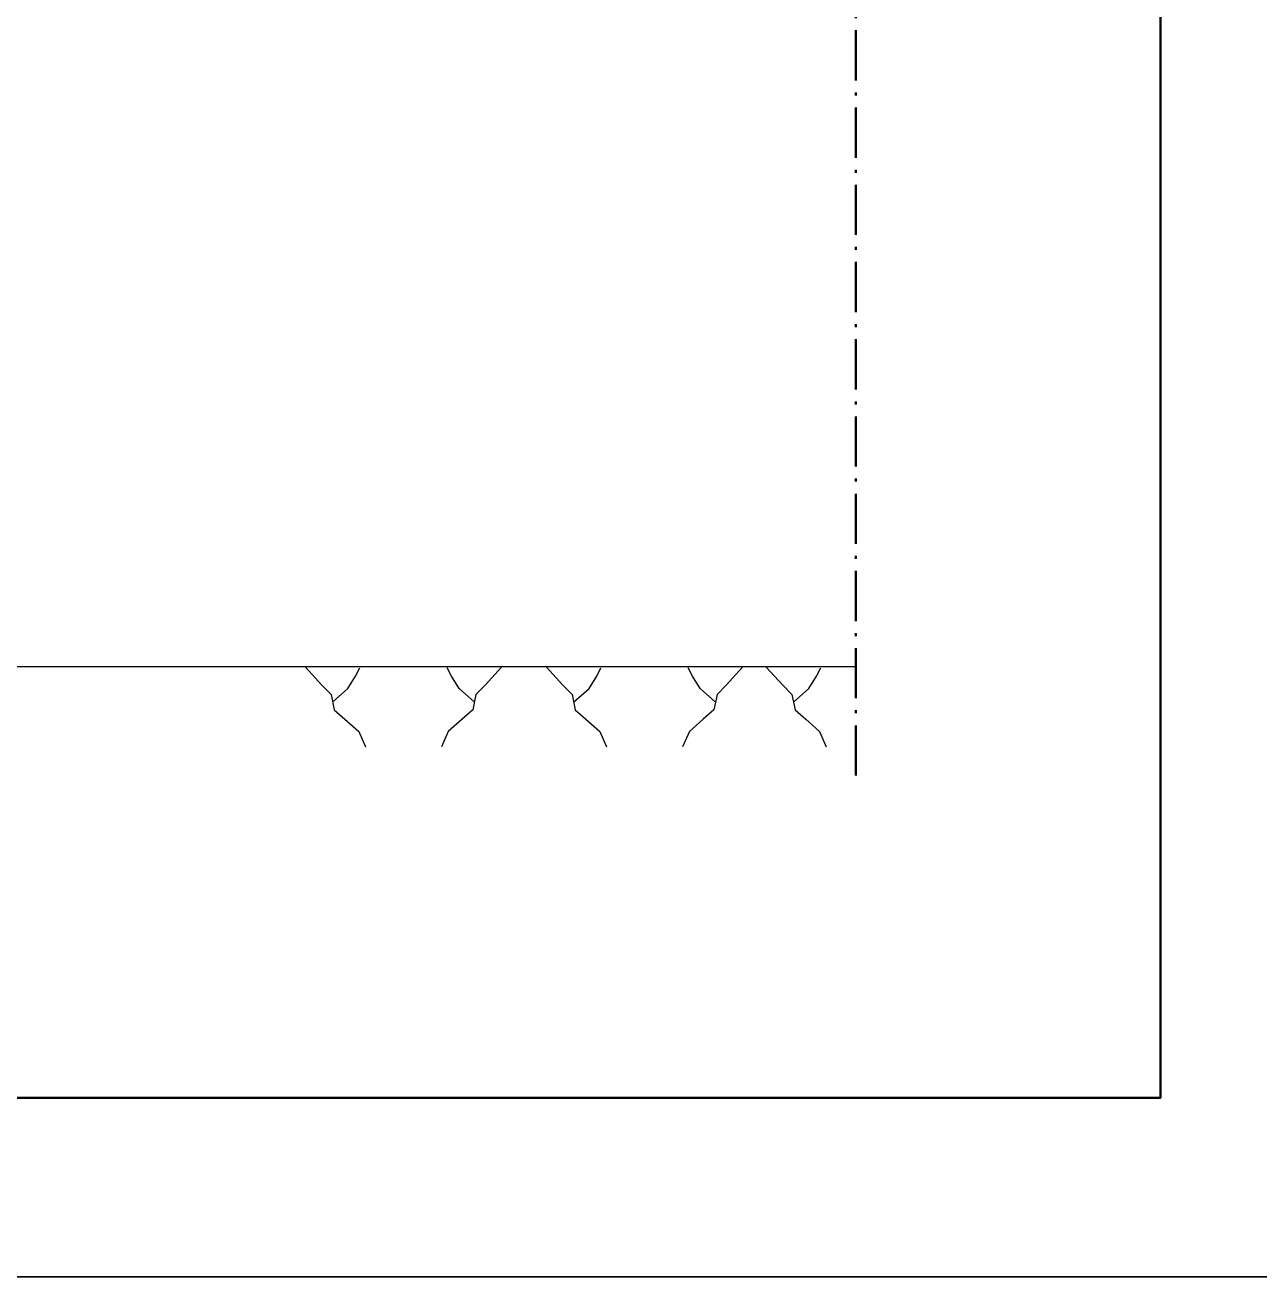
# Model space of a CAD drawing. Extents: x -4160 to -2690, y -474 to 714.
# Drawn here: x -3604.2 to -3535.3, y -473.5 to -403.6 of the extents above; entities that cross this region are included whole.
import ezdxf

# ---------------------------------------------------------------- set-up
doc = ezdxf.new("R2010")
doc.units = 0
doc.header["$LTSCALE"] = 0.56
doc.linetypes.add('DOT_DASHED', pattern=[7.7, 5, -1.2, 0.3, -1.2])
for name, color, linetype, lineweight in [('14', 7, 'Continuous', 13), ('21', 7, 'Continuous', 13), ('5', 7, 'Continuous', 35), ('63', 7, 'Continuous', 13), ('9', 7, 'Continuous', 13)]:
    doc.layers.add(name, color=color, linetype=linetype, lineweight=lineweight)

msp = doc.modelspace()

# ---------------------------------------------------------------- linework, layer by layer
at = {"layer": '14'}
for points in [[(-3588.5042, -439.4654), (-3587.5885, -440.4825), (-3587.0742, -440.9982), (-3586.9028, -441.8568), (-3586.3013, -442.3711), (-3585.5285, -443.0568), (-3585.1542, -443.9125)], [(-3586.9885, -441.4268), (-3586.1299, -440.6554), (-3585.6999, -439.9682), (-3585.4699, -439.5125)], [(-3577.5514, -439.4654), (-3578.4671, -440.4825), (-3578.9828, -440.9982), (-3579.1542, -441.8568), (-3579.7556, -442.3711), (-3580.5285, -443.0568), (-3580.9028, -443.9125)], [(-3579.0685, -441.4268), (-3579.9271, -440.6554), (-3580.3556, -439.9682), (-3580.5871, -439.5125)], [(-3575.0442, -439.4654), (-3574.1285, -440.4825), (-3573.6128, -440.9982), (-3573.4414, -441.8568), (-3572.8399, -442.3711), (-3572.0685, -443.0568), (-3571.6942, -443.9125)], [(-3573.5271, -441.4268), (-3572.6685, -440.6554), (-3572.2399, -439.9682), (-3572.0085, -439.5125)], [(-3564.0914, -439.4654), (-3565.0071, -440.4825), (-3565.5214, -440.9982), (-3565.6928, -441.8568), (-3566.2942, -442.3711), (-3567.0671, -443.0568), (-3567.4414, -443.9125)], [(-3565.6071, -441.4268), (-3566.4657, -440.6554), (-3566.8957, -439.9682), (-3567.1271, -439.5125)], [(-3562.7699, -439.4654), (-3561.8542, -440.4825), (-3561.3385, -440.9982), (-3561.1671, -441.8568), (-3560.5671, -442.3711), (-3559.7942, -443.0568), (-3559.4199, -443.9125)], [(-3561.2528, -441.4268), (-3560.3942, -440.6554), (-3559.9657, -439.9682), (-3559.7342, -439.5125)]]:
    msp.add_lwpolyline(points, dxfattribs=at)
at = {"layer": '21'}
msp.add_line((-3692.4141, -439.4296), (-3557.7642, -439.4296), dxfattribs=at)
at = {"layer": '5', "lineweight": 25}
msp.add_line((-3529.7642, -473.5197), (-3739.764, -473.5197), dxfattribs=at)
at = {"layer": '5'}
msp.add_lwpolyline([(-3714.764, -463.5197), (-3714.764, -210.5199), (-3540.7642, -210.5199), (-3540.7642, -463.5197)], close=True, dxfattribs=at)
at = {"layer": '63'}
msp.add_line((-3679.6041, -439.4296), (-3557.7642, -439.4296), dxfattribs=at)
at = {"layer": '9', "linetype": 'DOT_DASHED', "lineweight": 40}
msp.add_line((-3557.7642, -244.3684), (-3557.7642, -446.0525), dxfattribs=at)

doc.saveas('drawing.dxf')
